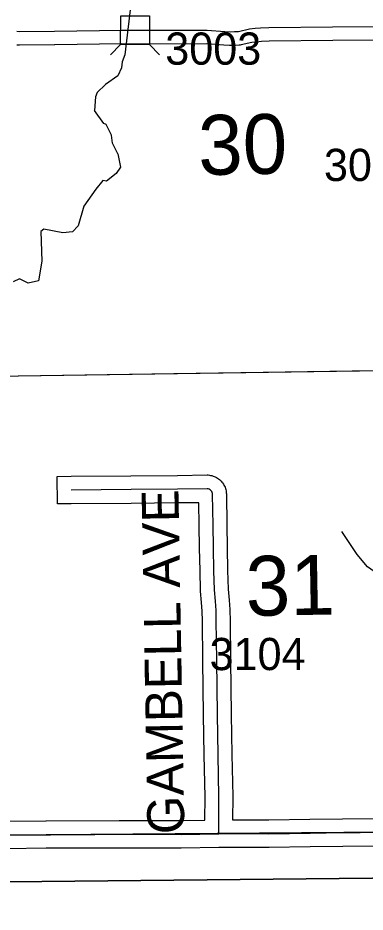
# Model space of a CAD drawing. Extents: x 23.6 to 68.7, y -63 to -29.
# Drawn here: x 38.886 to 39.64, y -57.856 to -55.912 of the extents above; entities that cross this region are included whole.
import ezdxf

# ---------------------------------------------------------------- set-up
doc = ezdxf.new("R2010")
doc.units = 0
for name, color, linetype in [('tdCoClipBndry', 7, 'Continuous'), ('tdCoCoBndry', 7, 'Continuous'), ('tdCoHydroRiver', 7, 'Continuous'), ('tdCoSecRdNmbr', 7, 'Continuous'), ('tdCoSecRdTxt', 7, 'Continuous'), ('tdCoSecRteBand', 7, 'Continuous'), ('tdCoSecRteCL', 7, 'Continuous'), ('tdCoSectLine', 7, 'Continuous'), ('tdCoSectLinePart', 7, 'Continuous'), ('tdCoSectNmbr', 7, 'Continuous'), ('tdCoStrucSec', 7, 'Continuous'), ('tdCoSurfGravel', 7, 'Continuous'), ('tdCoTwpBndryShd', 7, 'Continuous')]:
    doc.layers.add(name, color=color, linetype=linetype)

msp = doc.modelspace()

# ---------------------------------------------------------------- linework, layer by layer
at = {"layer": 'tdCoClipBndry'}
msp.add_lwpolyline([(56.8227, -57.553), (51.8233, -57.6334), (46.8056, -57.7041), (45.8081, -57.7131), (44.8328, -57.735), (43.8446, -57.7356), (42.8125, -57.7502), (36.856, -57.8104), (34.8462, -57.8398), (33.8615, -57.8433), (32.8589, -57.8556), (32.833, -57.8525), (32.8013, -57.8383), (32.7717, -57.8067), (32.7614, -57.7827), (32.7577, -57.7569), (32.6839, -51.7283), (32.6474, -49.7276), (32.6233, -45.7459), (32.6113, -44.7492), (32.588, -43.7493), (32.587, -43.0064), (32.5923, -42.7484), (32.5183, -35.7733)], dxfattribs=at)
at = {"layer": 'tdCoCoBndry'}
for p, q in [((39.8213, -57.6811), (38.8611, -57.6881)), ((38.8611, -57.6881), (39.8213, -57.6811))]:
    msp.add_line(p, q, dxfattribs=at)
for points in [[(35.8551, -57.7251), (36.8548, -57.7104), (37.8632, -57.702), (38.8607, -57.6881), (39.821, -57.6811), (40.8084, -57.671), (40.8282, -57.6709), (41.8142, -57.6606), (42.8114, -57.6502), (43.828, -57.6382), (43.8439, -57.6356), (44.8231, -57.6351), (44.8305, -57.6351), (45.7951, -57.6134), (45.8065, -57.6132), (46.7976, -57.6042), (46.8042, -57.6042), (47.8013, -57.59), (48.8, -57.5731), (49.8013, -57.5613), (50.7973, -57.5472), (51.8219, -57.5335), (52.8221, -57.5189)], [(52.8224, -57.5189), (51.8222, -57.5335), (50.7977, -57.5472), (49.8017, -57.5614), (48.8003, -57.5731), (47.8017, -57.59), (46.8045, -57.6042), (46.798, -57.6042), (45.8069, -57.6132), (45.7954, -57.6134), (44.8309, -57.6351), (44.8234, -57.6351), (43.8442, -57.6356), (43.8283, -57.6383), (42.8118, -57.6502), (41.8146, -57.6606), (40.8286, -57.6709), (40.8087, -57.671), (39.8213, -57.6811), (38.8611, -57.6881), (37.8635, -57.702), (36.8552, -57.7104), (35.8554, -57.7251)], [(34.8462, -57.8398), (36.856, -57.8104), (42.8125, -57.7502), (43.8446, -57.7356), (44.8317, -57.735), (44.8309, -57.6351), (44.8234, -57.6351), (43.8442, -57.6356), (43.8283, -57.6383), (42.8118, -57.6502), (41.8146, -57.6606), (40.8286, -57.6709), (40.8087, -57.671), (39.8213, -57.6811), (38.8611, -57.6881), (37.8635, -57.702), (36.8552, -57.7104), (35.8554, -57.7251)]]:
    msp.add_lwpolyline(points, dxfattribs=at)
at = {"layer": 'tdCoHydroRiver'}
for points in [[(39.1368, -55.8328), (39.1184, -55.992), (39.1122, -56.0078), (39.1107, -56.0204), (39.1028, -56.0378), (39.076, -56.0569)], [(39.076, -56.0569), (39.0581, -56.0742), (39.0548, -56.0836), (39.0525, -56.1132)], [(39.0776, -56.1437), (39.0727, -56.1419), (39.0525, -56.1132)], [(39.103, -56.2074), (39.0913, -56.1846), (39.0893, -56.1666), (39.0776, -56.1437)], [(39.103, -56.2074), (39.109, -56.2362), (39.0994, -56.2506), (39.0786, -56.2669)], [(39.0786, -56.2669), (39.0707, -56.2654), (39.0549, -56.2846), (39.0295, -56.3213), (39.0169, -56.3643), (39.0043, -56.3771), (38.9836, -56.3789), (38.9425, -56.3714), (38.9362, -56.3762), (38.9383, -56.4409), (38.9308, -56.4836), (38.9087, -56.4885), (38.8897, -56.4791), (38.8755, -56.4856)], [(40.0199, -57.6795), (40.0149, -57.6448), (39.9965, -57.5408), (39.9933, -57.5376), (39.9917, -57.5313), (39.9869, -57.5266), (39.9852, -57.514), (39.9705, -57.4589), (39.9657, -57.4542), (39.9624, -57.4353), (39.9397, -57.3819), (39.9221, -57.3552), (39.8664, -57.302), (39.798, -57.2538), (39.763, -57.2178), (39.7007, -57.1442), (39.6451, -57.1052), (39.6227, -57.0786), (39.5891, -57.0284)]]:
    msp.add_lwpolyline(points, dxfattribs=at)
at = {"layer": 'tdCoSecRteBand'}
for points in [[(39.6584, -55.9604), (39.5694, -55.9614), (39.5694, -55.9614), (39.5694, -55.9614), (39.4313, -55.9629), (39.4144, -55.9636), (39.4038, -55.9645), (39.3938, -55.9657), (39.3709, -55.9706), (39.3687, -55.9711), (39.3664, -55.9712), (39.358, -55.9717), (39.3575, -55.9718), (39.3571, -55.9718), (39.3477, -55.972), (39.3464, -55.9721), (39.345, -55.972), (39.3332, -55.9712), (39.3331, -55.9712), (39.3329, -55.9712), (39.2961, -55.9686), (39.2672, -55.9688), (39.2671, -55.9688), (39.2669, -55.9688), (39.1116, -55.9686), (38.9659, -55.9708), (38.9657, -55.9708), (38.9656, -55.9708), (38.8894, -55.9713), (38.8887, -55.9713), (38.888, -55.9713), (38.8839, -55.9711)], [(38.8606, -57.6581), (38.9469, -57.6569), (38.9471, -57.6569), (38.9473, -57.6569), (39.1061, -57.6565), (39.1062, -57.6565), (39.1062, -57.6565), (39.2399, -57.6567), (39.2915, -57.6558), (39.2921, -57.6558), (39.2922, -57.6048), (39.2905, -57.5144), (39.2905, -57.5143), (39.2905, -57.5143), (39.2892, -57.4268), (39.2892, -57.4268), (39.2892, -57.4267), (39.2877, -57.3094), (39.2864, -57.2226), (39.2864, -57.2225), (39.2864, -57.2224), (39.2861, -57.2016), (39.2847, -57.1825), (39.2825, -57.158), (39.2825, -57.1571), (39.2824, -57.1561), (39.2813, -57.1143), (39.2813, -57.1141), (39.2813, -57.114), (39.2805, -57.0638), (39.2796, -57.0154), (39.2796, -57.0154), (39.2796, -57.0153), (39.2788, -56.9657), (39.2332, -56.9663), (39.2331, -56.9663), (39.2331, -56.9663), (39.1318, -56.9672), (39.1318, -56.9672), (39.1318, -56.9672), (39.002, -56.9683), (38.972, -56.9685), (38.9715, -56.9085), (39.0015, -56.9083), (39.1313, -56.9072), (39.2325, -56.9063), (39.2965, -56.9054), (39.2993, -56.9054), (39.3021, -56.9059), (39.3044, -56.9063), (39.3072, -56.9068), (39.3098, -56.9078), (39.3119, -56.9086), (39.3145, -56.9095), (39.3169, -56.911), (39.3189, -56.9122), (39.3213, -56.9136), (39.3234, -56.9155), (39.3251, -56.917), (39.3272, -56.9189), (39.3289, -56.9211), (39.3303, -56.9229), (39.332, -56.9252), (39.3333, -56.9276), (39.3343, -56.9297), (39.3356, -56.9322), (39.3364, -56.9349), (39.337, -56.9371), (39.3378, -56.9398), (39.3381, -56.9425), (39.3383, -56.9449), (39.3385, -56.9461), (39.3385, -56.9474), (39.3396, -57.0143), (39.3405, -57.0628), (39.3405, -57.0628), (39.3405, -57.0628), (39.3413, -57.1128), (39.3424, -57.1537), (39.3445, -57.1774), (39.3445, -57.1776), (39.3445, -57.1778), (39.3461, -57.1981), (39.3461, -57.199), (39.3461, -57.2), (39.3464, -57.2218), (39.3477, -57.3085), (39.3477, -57.3085), (39.3477, -57.3086), (39.3492, -57.4259), (39.3505, -57.5133), (39.3522, -57.604), (39.3522, -57.6043), (39.3522, -57.6047), (39.3521, -57.6549), (39.4308, -57.6553), (39.5198, -57.6539), (39.5198, -57.6539), (39.5199, -57.6539), (39.5903, -57.6529), (39.5904, -57.6529), (39.5905, -57.6529), (39.705, -57.652)], [(40.04, -57.7782), (40.0386, -57.7088), (40.0257, -57.709), (39.919, -57.711), (39.9187, -57.711), (39.9185, -57.711), (39.7738, -57.7112), (39.7057, -57.712), (39.7056, -57.712), (39.7056, -57.712), (39.5911, -57.7129), (39.5207, -57.7139), (39.4314, -57.7153), (39.4311, -57.7153), (39.4308, -57.7153), (39.352, -57.7149), (39.352, -57.7154), (39.3222, -57.7153), (39.2406, -57.7167), (39.2404, -57.7167), (39.2401, -57.7167), (39.1062, -57.7165), (38.9476, -57.7169), (38.8615, -57.7181)]]:
    msp.add_lwpolyline(points, dxfattribs=at)
at = {"layer": 'tdCoSecRteCL'}
for points in [[(38.8838, -55.9411), (38.8892, -55.9413), (38.9654, -55.9408), (39.1114, -55.9386), (39.267, -55.9388), (39.2971, -55.9386), (39.3351, -55.9413), (39.3469, -55.942), (39.3563, -55.9418), (39.3647, -55.9413), (39.3888, -55.9361), (39.4007, -55.9346), (39.4125, -55.9336), (39.4305, -55.9329), (39.5691, -55.9314), (39.6581, -55.9304), (39.7765, -55.9297), (39.7951, -55.9294)], [(39.322, -57.6853), (39.3222, -57.6046), (39.3205, -57.5138), (39.3192, -57.4263), (39.3177, -57.309), (39.3164, -57.2221), (39.3161, -57.2003), (39.3146, -57.18), (39.3124, -57.1554), (39.3113, -57.1135), (39.3105, -57.0633), (39.3096, -57.0149), (39.3085, -56.9479), (39.3083, -56.9456), (39.3076, -56.9433), (39.3066, -56.9413), (39.3051, -56.9394), (39.3034, -56.9379), (39.3014, -56.9367), (39.2992, -56.9358), (39.2969, -56.9354), (39.2328, -56.9363), (39.1316, -56.9372), (39.0017, -56.9383)], [(38.3485, -57.6947), (38.4532, -57.6932), (38.5055, -57.6926), (38.6037, -57.6912), (38.6509, -57.6902), (38.7369, -57.6891), (38.8112, -57.6889), (38.8611, -57.6881), (38.9474, -57.6869), (39.1062, -57.6865), (39.2401, -57.6867), (39.322, -57.6853)], [(39.322, -57.6853), (39.3459, -57.6849), (39.4309, -57.6853), (39.5203, -57.6839), (39.5907, -57.6829), (39.7053, -57.682), (39.7736, -57.6812), (39.9184, -57.681), (40.0251, -57.679), (40.0605, -57.6784), (40.068, -57.6784)]]:
    msp.add_lwpolyline(points, dxfattribs=at)
at = {"layer": 'tdCoSectLine'}
for points in [[(38.8374, -56.6904), (39.8044, -56.6765)], [(38.8607, -57.6881), (39.821, -57.6811)]]:
    msp.add_lwpolyline(points, dxfattribs=at)
at = {"layer": 'tdCoSectLinePart'}
msp.add_lwpolyline([(38.8374, -56.6904), (39.775, -56.6769)], dxfattribs=at)
at = {"layer": 'tdCoStrucSec'}
for p, q in [((39.109, -55.9699), (39.0868, -55.992)), ((39.1716, -55.97), (39.1936, -55.9921))]:
    msp.add_line(p, q, dxfattribs=at)
msp.add_lwpolyline([(39.1091, -55.9073), (39.1717, -55.9074), (39.1716, -55.97), (39.109, -55.9699)], close=True, dxfattribs=at)
at = {"layer": 'tdCoSurfGravel'}
for points in [[(38.8838, -55.9411), (38.8892, -55.9413), (38.9654, -55.9408), (39.1114, -55.9386), (39.267, -55.9388), (39.2971, -55.9386), (39.3351, -55.9413), (39.3469, -55.942), (39.3563, -55.9418), (39.3647, -55.9413), (39.3888, -55.9361), (39.4007, -55.9346), (39.4125, -55.9336), (39.4305, -55.9329), (39.5691, -55.9314), (39.6581, -55.9304)], [(39.322, -57.6853), (39.3222, -57.6046), (39.3205, -57.5138), (39.3192, -57.4263), (39.3177, -57.309), (39.3164, -57.2221), (39.3161, -57.2003), (39.3146, -57.18), (39.3124, -57.1554), (39.3113, -57.1135), (39.3105, -57.0633), (39.3096, -57.0149), (39.3085, -56.9479), (39.3083, -56.9456), (39.3076, -56.9433), (39.3066, -56.9413), (39.3051, -56.9394), (39.3034, -56.9379), (39.3014, -56.9367), (39.2992, -56.9358), (39.2969, -56.9354), (39.2328, -56.9363), (39.1316, -56.9372), (39.0017, -56.9383)], [(38.8611, -57.6881), (38.9474, -57.6869), (39.1062, -57.6865), (39.2401, -57.6867), (39.322, -57.6853), (39.3459, -57.6849), (39.4309, -57.6853), (39.5203, -57.6839), (39.5907, -57.6829), (39.7053, -57.682), (39.7736, -57.6812), (39.9184, -57.681), (40.0251, -57.679), (40.0605, -57.6784), (40.068, -57.6784)]]:
    msp.add_lwpolyline(points, dxfattribs=at)
at = {"layer": 'tdCoTwpBndryShd'}
msp.add_lwpolyline([(52.8221, -57.5189), (51.8219, -57.5335), (50.7973, -57.5472), (49.8013, -57.5613), (48.8, -57.5731), (47.8013, -57.59), (46.8042, -57.6042), (46.7976, -57.6042), (45.8065, -57.6132), (45.7951, -57.6134), (44.8305, -57.6351), (44.8231, -57.6351), (43.8439, -57.6356), (43.828, -57.6382), (42.8114, -57.6502), (41.8142, -57.6606), (40.8282, -57.6709), (40.8084, -57.671), (39.821, -57.6811), (38.8607, -57.6881), (37.8632, -57.702), (36.8548, -57.7104), (35.8551, -57.7251)], dxfattribs=at)

# ---------------------------------------------------------------- texts
at = {"layer": 'tdCoSecRdNmbr'}
for s, p in [('3003', (39.2059, -56.0138)), ('3005', (39.5503, -56.2666)), ('3104', (39.3021, -57.3297))]:
    msp.add_text(s, height=0.07, rotation=0.0307, dxfattribs=at).set_placement(p)
at = {"layer": 'tdCoSecRdTxt'}
msp.add_text('GAMBELL AVE', height=0.08, rotation=91, dxfattribs=at).set_placement((39.2475, -57.6855))
at = {"layer": 'tdCoSectNmbr'}
for s, rotation, p in [('30', 1.0306, (39.2783, -56.2537)), ('31', 1.0307, (39.3815, -57.2121))]:
    msp.add_text(s, height=0.13, rotation=rotation, dxfattribs=at).set_placement(p)

doc.saveas('drawing.dxf')
